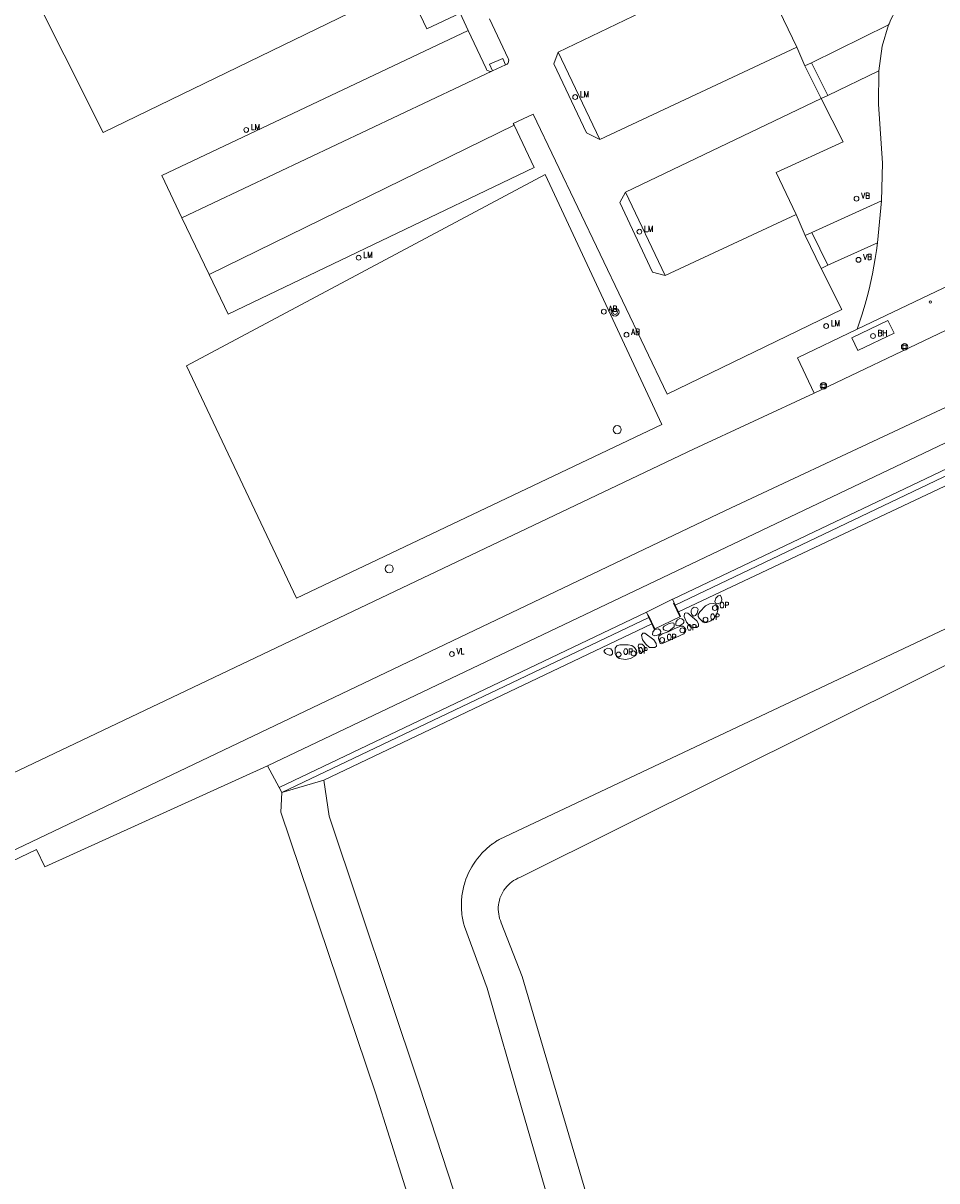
# Model space of a CAD drawing. Header units: metres. Extents: x 138165 to 154469, y 480134 to 494189.
# Tile 261 of 656: x 147650 to 147745, y 485831 to 485950. Entities that reach past the tile are written whole.
import ezdxf

# ---------------------------------------------------------------- set-up
doc = ezdxf.new("R2010")
doc.units = ezdxf.units.M
doc.header["$LTSCALE"] = 0.001
doc.header["$MEASUREMENT"] = 0
for name, color, linetype, lineweight in [('Level 5', 7, 'Continuous', 0), ('TOP-L-terrein schutting raster hek leuning', 7, 'Continuous', 0), ('TOP-L-topo objecten punt', 7, 'Continuous', 0), ('TOP-L-topo objecten vlak', 7, 'Continuous', 0), ('TOP_L_ballustrade', 7, 'Continuous', 0)]:
    doc.layers.add(name, color=color, linetype=linetype, lineweight=lineweight)
doc.styles.add('Style-STANDARD', font='STANDARD.shx')

# ---------------------------------------------------------------- blocks, each defined once
blk = doc.blocks.new('38')
at = {"layer": 'TOP-L-topo objecten punt', "color": 7, "linetype": 'Continuous', "lineweight": 0}
blk.add_circle((0, 0), 0.025, dxfattribs=at)
at = {"layer": 'TOP-L-topo objecten punt', "color": 7, "linetype": 'Continuous', "lineweight": 0, "style": 'Style-STANDARD'}
blk.add_text('OP', height=0.06, dxfattribs=at).set_placement((0.048, 0))
blk = doc.blocks.new('39')
at = {"layer": 'TOP-L-topo objecten punt', "color": 7, "linetype": 'Continuous', "lineweight": 0}
for p, q in [((0.0175, 0.0175), (-0.0175, 0.0175)), ((-0.0175, 0.0175), (-0.0175, -0.0175)), ((0.0175, 0.0175), (0.0175, -0.0175)), ((0.0175, -0.0175), (-0.0175, -0.0175))]:
    blk.add_line(p, q, dxfattribs=at)
blk.add_circle((0, 0), 0.0332, dxfattribs=at)
blk = doc.blocks.new('*U13')
at = {"layer": 'Level 5', "color": 7, "linetype": 'Continuous', "lineweight": 0}
blk.add_circle((0, 0), 0.0415, dxfattribs=at)
blk = doc.blocks.new('150')
at = {"layer": 'Level 5', "color": 7, "linetype": 'Continuous', "lineweight": 0}
blk.add_blockref('*U13', (0, 0), dxfattribs=at)
blk = doc.blocks.new('15')
at = {"layer": 'TOP-L-topo objecten punt', "color": 7, "linetype": 'Continuous', "lineweight": 0}
blk.add_circle((0, 0), 0.025, dxfattribs=at)
at = {"layer": 'TOP-L-topo objecten punt', "color": 7, "linetype": 'Continuous', "lineweight": 0, "style": 'Style-STANDARD'}
blk.add_text('VL', height=0.06, dxfattribs=at).set_placement((0.0483, 0))
blk = doc.blocks.new('117')
at = {"layer": 'TOP-L-topo objecten punt', "color": 7, "linetype": 'Continuous', "lineweight": 0}
blk.add_circle((0, 0), 0.025, dxfattribs=at)
at = {"layer": 'TOP-L-topo objecten punt', "color": 7, "linetype": 'Continuous', "lineweight": 0, "style": 'Style-STANDARD'}
blk.add_text('BH', height=0.06, dxfattribs=at).set_placement((0.0483, 0))
blk = doc.blocks.new('10')
at = {"layer": 'TOP-L-topo objecten punt', "linetype": 'Continuous', "lineweight": 0}
blk.add_circle((0, 0), 0.0125, dxfattribs=at)
blk = doc.blocks.new('16')
at = {"layer": 'TOP-L-topo objecten punt', "color": 7, "linetype": 'Continuous', "lineweight": 0}
blk.add_circle((0, 0), 0.025, dxfattribs=at)
at = {"layer": 'TOP-L-topo objecten punt', "color": 7, "linetype": 'Continuous', "lineweight": 0, "style": 'Style-STANDARD'}
blk.add_text('LM', height=0.06, dxfattribs=at).set_placement((0.0483, 0))
blk = doc.blocks.new('11')
at = {"layer": 'TOP-L-topo objecten punt', "color": 7, "linetype": 'Continuous', "lineweight": 0}
blk.add_circle((0, 0), 0.025, dxfattribs=at)
at = {"layer": 'TOP-L-topo objecten punt', "color": 7, "linetype": 'Continuous', "lineweight": 0, "style": 'Style-STANDARD'}
blk.add_text('AB', height=0.06, dxfattribs=at).set_placement((0.0483, 0))
blk = doc.blocks.new('14')
at = {"layer": 'TOP-L-topo objecten punt', "color": 7, "linetype": 'Continuous', "lineweight": 0}
blk.add_circle((0, 0), 0.025, dxfattribs=at)
at = {"layer": 'TOP-L-topo objecten punt', "color": 7, "linetype": 'Continuous', "lineweight": 0, "style": 'Style-STANDARD'}
blk.add_text('VB', height=0.06, dxfattribs=at).set_placement((0.0483, 0))
blk = doc.blocks.new('27')
at = {"layer": 'TOP-L-topo objecten punt', "color": 7, "linetype": 'Continuous', "lineweight": 0}
for radius in [0.0415, 0.025]:
    blk.add_circle((0, 0), radius, dxfattribs=at)

msp = doc.modelspace()

# ---------------------------------------------------------------- linework, layer by layer
at = {"layer": 'TOP-L-terrein schutting raster hek leuning', "flags": 128}
for points in [[(147642.48, 485971.29), (147658.62, 485939.16), (147689.97, 485954.43), (147691.42, 485955.14), (147693.24, 485956.03), (147693.63, 485956.3), (147693.76, 485956.39)], [(147704.36, 485934.84), (147716.41, 485908.98), (147678.61, 485890.99), (147667.24, 485915.04), (147704.36, 485934.84)]]:
    msp.add_lwpolyline(points, dxfattribs=at)
at = {"layer": 'TOP-L-topo objecten vlak', "flags": 128}
for points in [[(147705.7, 485947.5), (147735, 485961.59)], [(147730.39, 485947.99), (147728.1, 485952.72), (147737.18, 485957.26), (147735, 485961.59)], [(147744.34, 485956.11), (147743.69, 485955.51), (147743.35, 485955.22), (147743.27, 485955.15), (147743.01, 485954.91), (147742.68, 485954.59), (147742.37, 485954.26), (147742.07, 485953.92), (147741.78, 485953.57), (147741.5, 485953.2), (147741.24, 485952.83), (147740.99, 485952.45), (147740.81, 485952.16), (147740.75, 485952.06), (147740.52, 485951.67), (147740.31, 485951.26), (147740.12, 485950.85), (147739.94, 485950.43), (147739.89, 485950.32)], [(147689.97, 485954.43), (147658.62, 485939.16), (147650.52, 485955.36)], [(147689.97, 485954.43), (147692.12, 485949.9), (147695.54, 485951.51), (147696.37, 485949.73)], [(147698.58, 485950.93), (147700.53, 485946.83), (147700.56, 485946.75), (147700.58, 485946.66), (147700.57, 485946.57), (147700.56, 485946.48), (147700.52, 485946.4), (147700.48, 485946.32), (147700.42, 485946.26), (147700.35, 485946.2), (147700.27, 485946.16), (147700.26, 485946.16)], [(147739.89, 485950.32), (147731.91, 485946.39)], [(147739.89, 485950.32), (147739.22, 485948.1), (147738.88, 485945.55)], [(147696.37, 485949.73), (147664.68, 485934.74), (147666.77, 485930.35)], [(147696.37, 485949.73), (147698.23, 485945.8), (147698.23, 485945.79), (147698.27, 485945.71), (147698.33, 485945.64), (147698.4, 485945.58), (147698.47, 485945.54), (147698.56, 485945.51), (147698.65, 485945.49), (147698.73, 485945.49), (147698.82, 485945.51)], [(147710.02, 485938.44), (147708.64, 485939.14), (147705.23, 485946.29), (147705.7, 485947.5)], [(147705.7, 485947.5), (147710.02, 485938.44)], [(147730.39, 485947.99), (147710.02, 485938.44)], [(147731.2, 485946.06), (147730.39, 485947.99)], [(147700.26, 485946.16), (147699.96, 485946.84), (147698.59, 485946.24), (147698.91, 485945.54)], [(147757.9, 485924.47), (147746.98, 485947.44), (147746.14, 485943.92), (147754.09, 485927.17), (147745.52, 485923.07), (147736.64, 485918.84), (147730.46, 485915.85), (147732.19, 485912.21)], [(147731.91, 485946.39), (147731.2, 485946.06)], [(147733.6, 485943.01), (147731.91, 485946.39)], [(147698.82, 485945.51), (147666.77, 485930.35)], [(147698.91, 485945.54), (147698.82, 485945.51)], [(147700.26, 485946.16), (147698.91, 485945.54)], [(147732.89, 485942.71), (147731.2, 485946.06)], [(147733.6, 485943.01), (147738.88, 485945.55)], [(147738.88, 485945.55), (147738.85, 485942.1), (147739.25, 485935.99), (147739.15, 485932.11)], [(147712.66, 485933), (147732.89, 485942.71)], [(147730.31, 485930.69), (147728.25, 485935.02), (147735.17, 485938.22), (147732.89, 485942.71)], [(147732.89, 485942.71), (147733.6, 485943.01)], [(147701.14, 485939.93), (147701.04, 485940.12), (147703.12, 485941.08), (147716.96, 485912.1), (147735.03, 485920.87), (147732.9, 485925.11)], [(147669.57, 485924.5), (147671.56, 485920.38), (147703.22, 485935.55), (147701.14, 485939.93)], [(147669.57, 485924.5), (147701.14, 485939.93)], [(147704.36, 485934.84), (147716.41, 485908.98), (147678.61, 485890.99), (147667.24, 485915.04), (147704.36, 485934.84)], [(147716.78, 485924.38), (147715.47, 485924.73), (147712.07, 485931.93), (147712.66, 485933)], [(147712.66, 485933), (147716.78, 485924.38)], [(147739.15, 485932.11), (147731.95, 485928.84)], [(147739.15, 485932.11), (147738.72, 485927.75)], [(147730.31, 485930.69), (147716.78, 485924.38)], [(147731.24, 485928.53), (147730.31, 485930.69)], [(147666.77, 485930.35), (147669.57, 485924.5)], [(147731.95, 485928.84), (147731.24, 485928.53)], [(147732.9, 485925.11), (147731.24, 485928.53)], [(147733.59, 485925.45), (147731.95, 485928.84)], [(147733.59, 485925.45), (147738.72, 485927.75)], [(147738.72, 485927.75), (147738.62, 485926.95), (147738.5, 485926.14), (147738.37, 485925.34), (147738.22, 485924.55), (147738.05, 485923.75), (147737.87, 485922.96), (147737.67, 485922.18), (147737.46, 485921.4), (147737.23, 485920.62), (147737.16, 485920.38), (147736.64, 485918.84)], [(147732.9, 485925.11), (147733.59, 485925.45)], [(147757.9, 485924.47), (147732.19, 485912.21)], [(147736.64, 485918.84), (147745.52, 485923.07)], [(147618.29, 485858.16), (147719.71, 485906.42), (147732.19, 485912.21), (147730.46, 485915.85), (147736.64, 485918.84)], [(147736.07, 485917.93), (147739.82, 485919.74), (147740.46, 485918.41), (147736.71, 485916.62), (147736.07, 485917.93)], [(147736.07, 485917.93), (147736.71, 485916.62), (147740.46, 485918.41), (147739.82, 485919.74), (147736.07, 485917.93)], [(147619.1, 485850.46), (147723.01, 485900.08), (147758.95, 485916.89)], [(147758.95, 485916.89), (147760.33, 485914.01), (147675.62, 485873.66)], [(147732.19, 485912.21), (147719.71, 485906.42), (147618.29, 485858.16), (147617.96, 485858.01), (147614.33, 485856.27), (147615.25, 485854.74), (147617.92, 485851.8), (147619.1, 485850.46)], [(147717.54, 485890.88), (147717.57, 485890.9), (147759.06, 485910.66)], [(147717.81, 485890.26), (147759.34, 485910.09)], [(147718.13, 485889.59), (147759.73, 485909.21)], [(147753.14, 485891.31), (147699.59, 485866.03), (147699.5, 485865.97), (147699.46, 485865.95), (147699.39, 485865.91), (147699.16, 485865.76), (147698.87, 485865.56), (147698.83, 485865.53), (147698.59, 485865.34), (147698.32, 485865.11), (147698.06, 485864.87), (147698.02, 485864.82), (147697.81, 485864.61), (147697.58, 485864.35), (147697.35, 485864.07), (147697.14, 485863.79), (147697, 485863.58), (147696.94, 485863.49), (147696.75, 485863.19), (147696.58, 485862.88), (147696.42, 485862.56), (147696.28, 485862.24), (147696.15, 485861.91), (147696.04, 485861.57), (147695.99, 485861.39), (147695.94, 485861.23), (147695.86, 485860.88), (147695.79, 485860.53), (147695.77, 485860.36), (147695.74, 485860.18), (147695.73, 485860.06), (147695.7, 485859.83), (147695.69, 485859.65), (147695.68, 485859.48), (147695.68, 485859.22), (147695.68, 485859.12), (147695.68, 485859.05), (147695.69, 485858.77), (147695.72, 485858.41), (147695.74, 485858.25), (147695.77, 485858.06), (147695.83, 485857.71), (147695.9, 485857.36), (147695.99, 485857.02), (147698.35, 485850.64), (147701.91, 485838.29), (147709.47, 485812.31)], [(147722.46, 485891.31), (147722.61, 485891.08), (147722.64, 485890.82), (147722.51, 485890.54), (147722.26, 485890.4), (147721.98, 485890.48), (147721.89, 485890.65), (147722.02, 485890.99), (147722.25, 485891.24), (147722.46, 485891.31)], [(147714.82, 485889.56), (147717.54, 485890.88)], [(147717.54, 485890.88), (147717.81, 485890.26)], [(147717.81, 485890.26), (147718.13, 485889.59)], [(147719.71, 485889.13), (147719.53, 485889.29), (147719.45, 485889.51), (147719.46, 485889.71), (147719.56, 485889.93), (147719.78, 485890.05), (147719.98, 485890.03), (147720.1, 485889.97), (147720.17, 485889.81), (147720.08, 485889.46), (147719.89, 485889.2), (147719.71, 485889.13)], [(147722.24, 485889.89), (147722.11, 485889.38), (147721.84, 485888.94), (147721.49, 485888.64), (147721.09, 485888.49), (147720.86, 485888.46), (147720.69, 485888.52), (147720.27, 485888.92), (147720.18, 485889.09), (147720.19, 485889.29), (147720.34, 485889.59), (147720.93, 485890.19), (147721.36, 485890.41), (147721.81, 485890.43), (147722.08, 485890.3), (147722.24, 485890.1), (147722.24, 485889.89)], [(147676.84, 485871.41), (147714.82, 485889.56)], [(147677.09, 485870.88), (147715.08, 485888.99)], [(147715.08, 485888.99), (147714.82, 485889.56)], [(147715.38, 485888.34), (147715.08, 485888.99)], [(147715.38, 485888.34), (147715.63, 485887.8), (147718.35, 485889.1), (147718.13, 485889.59)], [(147717.88, 485888.2), (147717.86, 485888.4), (147717.9, 485888.57), (147718.05, 485888.77), (147718.28, 485888.88), (147718.48, 485888.86), (147718.68, 485888.67), (147718.71, 485888.49), (147718.62, 485888.36), (147718.31, 485888.17), (147718.07, 485888.12), (147717.88, 485888.2)], [(147719.12, 485889.44), (147720.04, 485888.64), (147720.2, 485888.34), (147720.2, 485888.09), (147720.04, 485887.96), (147719.59, 485887.95), (147719.43, 485888.01), (147718.97, 485888.51), (147718.73, 485889.09), (147718.77, 485889.42), (147718.91, 485889.49), (147719.12, 485889.44)], [(147681.46, 485872.16), (147715.38, 485888.34)], [(147709.69, 485825.65), (147701.97, 485851.86), (147699.8, 485857.42), (147699.72, 485857.63), (147699.64, 485857.85), (147699.58, 485858.08), (147699.54, 485858.31), (147699.51, 485858.55), (147699.5, 485858.78), (147699.5, 485859.02), (147699.52, 485859.25), (147699.56, 485859.49), (147699.61, 485859.72), (147699.67, 485859.95), (147699.76, 485860.17), (147699.85, 485860.38), (147699.96, 485860.59), (147700.09, 485860.79), (147700.23, 485860.98), (147700.38, 485861.17), (147700.54, 485861.34), (147700.72, 485861.5), (147700.9, 485861.65), (147701.09, 485861.78), (147701.3, 485861.9), (147701.51, 485862.01), (147701.73, 485862.1), (147753.84, 485888.07)], [(147716.33, 485887.55), (147716.3, 485887.35), (147716.08, 485887.2), (147715.71, 485887.11), (147715.44, 485887.2), (147715.49, 485887.51), (147715.71, 485887.75), (147716.04, 485887.82), (147716.23, 485887.71), (147716.33, 485887.55)], [(147718.7, 485887.3), (147717.41, 485886.73), (147716.4, 485886.28), (147716.25, 485886.32), (147716.06, 485886.83), (147716.12, 485887.06), (147716.46, 485887.32), (147717.07, 485887.52), (147717.77, 485887.85), (147718.39, 485888.1), (147718.59, 485888.09), (147718.76, 485887.95), (147718.89, 485887.77), (147718.88, 485887.53), (147718.7, 485887.3)], [(147716.65, 485888.09), (147717.17, 485888.36), (147717.52, 485888.46), (147717.66, 485888.42), (147717.7, 485888.31), (147717.68, 485888.03), (147717.19, 485887.63), (147717.04, 485887.58), (147716.63, 485887.71), (147716.55, 485887.82), (147716.56, 485887.96), (147716.65, 485888.09)], [(147714.66, 485887.36), (147715.58, 485886.69), (147715.85, 485886.32), (147715.86, 485886.04), (147715.69, 485885.9), (147715.16, 485885.89), (147714.76, 485886.24), (147714.43, 485886.7), (147714.32, 485887.18), (147714.45, 485887.38), (147714.66, 485887.36)], [(147711.33, 485885.51), (147711.32, 485885.23), (147711.17, 485885.1), (147710.96, 485885.11), (147710.59, 485885.26), (147710.41, 485885.5), (147710.56, 485885.69), (147710.81, 485885.81), (147711.14, 485885.76), (147711.33, 485885.51)], [(147711.59, 485885.28), (147711.6, 485885.81), (147711.75, 485886.05), (147712.09, 485886.18), (147712.94, 485886.18), (147713.3, 485886.09), (147713.6, 485885.89), (147713.8, 485885.58), (147713.84, 485885.29), (147713.74, 485885.06), (147713.17, 485884.74), (147712.65, 485884.65), (147712.02, 485884.77), (147711.73, 485884.95), (147711.59, 485885.28)], [(147714.63, 485885.53), (147714.36, 485885.37), (147714.21, 485885.43), (147714.05, 485885.69), (147713.96, 485886.04), (147714.05, 485886.25), (147714.37, 485886.22), (147714.63, 485886.01), (147714.71, 485885.75), (147714.63, 485885.53)], [(147675.62, 485873.66), (147652.59, 485863.19), (147651.73, 485865), (147644.86, 485861.72), (147646.3, 485857.42), (147623.63, 485846.61), (147608.57, 485839.43)], [(147675.62, 485873.66), (147676.84, 485871.41)], [(147677.09, 485870.88), (147681.46, 485872.16)], [(147713.52, 485756.44), (147713.38, 485757.16), (147712.12, 485763.4), (147710.66, 485768.14), (147706.14, 485787.33), (147706.6, 485791.98), (147702.68, 485807.03), (147701.31, 485809.21), (147697.76, 485820.88), (147691.33, 485840.52), (147682, 485868.45), (147681.46, 485872.16)], [(147676.84, 485871.41), (147677.09, 485870.88)], [(147677.09, 485870.88), (147676.99, 485868.87), (147686.84, 485839.72), (147693.91, 485817.28), (147697.65, 485805.52), (147699.38, 485802.42), (147702.3, 485792.3), (147702.64, 485786.78), (147709.66, 485758.29), (147710.47, 485755)]]:
    msp.add_lwpolyline(points, dxfattribs=at)
at = {"layer": 'TOP_L_ballustrade', "flags": 128}
for points in [[(147718.29, 485889.09), (147717.64, 485890.49)], [(147715.01, 485889.26), (147715.69, 485887.83)]]:
    msp.add_lwpolyline(points, dxfattribs=at)

# ---------------------------------------------------------------- block references
at = {"layer": 'TOP-L-topo objecten punt', "xscale": 10, "yscale": 10, "zscale": 10}
for name, p in [('16', (147707.45, 485942.84)), ('16', (147673.42, 485939.44)), ('14', (147736.56, 485932.33)), ('16', (147714.1, 485928.91)), ('16', (147685.05, 485926.22)), ('14', (147736.77, 485926)), ('11', (147710.42, 485920.64)), ('10', (147744.19, 485921.63)), ('27', (147711.58, 485920.6)), ('11', (147712.76, 485918.25)), ('16', (147733.43, 485919.15)), ('117', (147738.27, 485918.12)), ('39', (147741.54, 485917)), ('39', (147733.14, 485912.96)), ('150', (147711.8, 485908.43)), ('150', (147688.21, 485894.03)), ('38', (147721.91, 485889.98)), ('38', (147720.94, 485888.77)), ('38', (147718.54, 485887.67)), ('38', (147716.45, 485886.67)), ('15', (147694.7, 485885.21)), ('38', (147711.95, 485885.17)), ('38', (147713.49, 485885.28))]:
    msp.add_blockref(name, p, dxfattribs=at)

doc.saveas('drawing.dxf')
